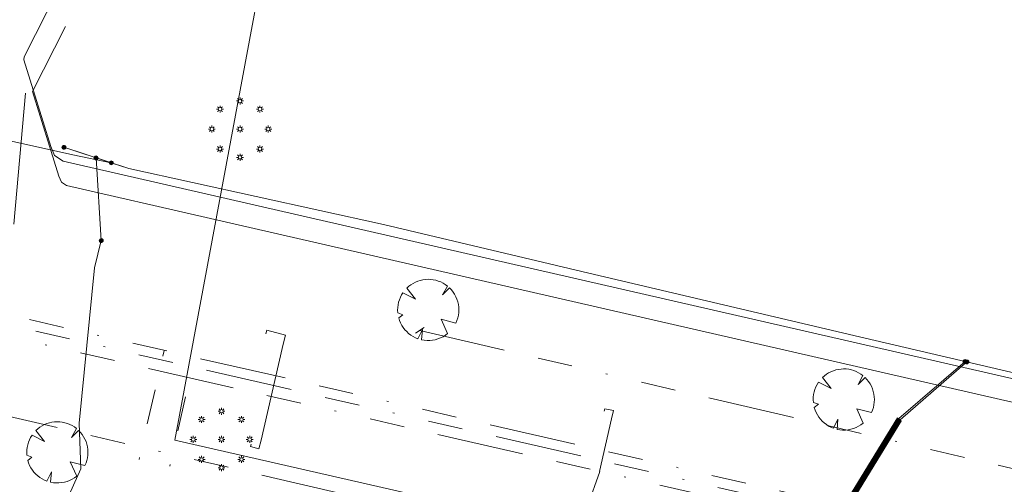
# Model space of a CAD drawing. Header units: metres. Extents: x 90551 to 91648, y 464474 to 467021.
# Tile 663 of 1056: x 90888 to 90944, y 465201 to 465228. Entities that reach past the tile are written whole.
import ezdxf
from ezdxf.lldxf.tags import DXFTag

# ---------------------------------------------------------------- set-up
doc = ezdxf.new("R2010")
doc.units = ezdxf.units.M
doc.linetypes.add('RI-OVERIG-SO', pattern=[17, 5, -2, 2, -2, 0, -2, 2, -2])
for name, color, linetype, lineweight in [('B-OI-IE-MEUBILAIR_UNIVERSITEIT LEIDEN-S', 7, 'Continuous', 18), ('B-OI-KL-DATA_OVERIG_UNIVERSITEIT LEIDEN-G', 90, 'KL-DATA-SO', 18), ('B-OI-KL-ET_LS_230 V_UNIVERSITEIT LEIDEN-G', 190, 'KL-LS-SO', 18), ('B-OI-KL-ET_LS_400 V_LIANDER NV PAC 2AI68G2-G', 190, 'KL-LS-SO', 18), ('B-OI-KL-ET_LS_HULPSTUK_LIANDER NV PAC 2AI68G2-S', 190, 'Continuous', 18), ('B-OI-RI-DRUK_OVERIG_UNIVERSITEIT LEIDEN-G', 210, 'RI-PERS-SO', 18), ('B-OI-RI-VRIJVERVAL_OVERIG_UNIVERSITEIT LEIDEN-G', 210, 'RI-OVERIG-SO', 18)]:
    doc.layers.add(name, color=color, linetype=linetype, lineweight=lineweight)
doc.layers.add('B-OI-KL-ET_LS_MANTELBUIS_POLYETHEEN_75_LIANDER NV PAC 2AI68G2-G', color=190, linetype='Continuous', lineweight=100, transparency=0.5)
doc.styles.add('NLCS-ISO', font='NLCS-ISO.TTF')
tags = doc.linetypes.add('KL-DATA-SO', pattern='A,4,-1,[101,NLCS.SHX,S=0.5,R=0,X=0,Y=0],-1,4,-1,["D",Standard,S=1,R=0,X=-0.25,Y=-0.5],-1.5', length=12.5).pattern_tags.tags
tags[18] = DXFTag(74, 10)
tags = doc.linetypes.add('KL-LS-SO', pattern='A,4,-1,[103,NLCS.SHX,S=0.75,R=0,X=0,Y=0],-1,4,-1,["L",Standard,S=1,R=0,X=0,Y=-0.5],-2', length=13).pattern_tags.tags
tags[18] = DXFTag(74, 10)
tags = doc.linetypes.add('RI-PERS-SO', pattern='A,7,-2,["P",Standard,S=1.8,R=0,X=-0.5,Y=-0.9],-2,7,-2,[102,NLCS.SHX,S=1,R=180,X=0,Y=0],-2', length=22).pattern_tags.tags
tags[6] = DXFTag(74, 10)

# ---------------------------------------------------------------- blocks, each defined once
blk = doc.blocks.new('SKL-WTB_HULP_MOF-SO')
at = {"linetype": 'ByBlock', "lineweight": 18}
h = blk.add_hatch(color=0, dxfattribs=at)
h.dxf.hatch_style = 1
h.paths.add_polyline_path([(-0.5625, 0, 1), (0.5625, 0, 1)])
at = {"color": 0, "linetype": 'ByBlock', "lineweight": 18}
blk.add_circle((0, 0), 0.5625, dxfattribs=at)
at = {"color": 0, "linetype": 'ByBlock', "lineweight": 18, "style": 'NLCS-ISO', "flags": 1}
for tag, p in [('TYPE', (1.5, 0)), ('OMSCHRIJVING', (1.5, -3)), ('LABEL', (1.5, -1.5))]:
    blk.add_attdef(tag, p, '', height=1, dxfattribs=at)
blk = doc.blocks.new('SIE-MEUBILAIR_PAAL_LICHTMAST-SO')
for points in [[(-0.62, 0), (-1, 0)], [(-0.71, 0.71), (-0.44, 0.44)], [(0, 1), (0, 0.62)], [(0.44, 0.44), (0.71, 0.71)], [(1, 0), (0.62, 0)], [(-0.71, -0.71), (-0.44, -0.44)], [(0, -0.62), (0, -1)], [(0.44, -0.44), (0.71, -0.71)]]:
    blk.add_lwpolyline(points)
blk.add_circle((0, 0), 0.5)

msp = doc.modelspace()

# ---------------------------------------------------------------- linework, layer by layer
at = {"layer": 'B-OI-KL-DATA_OVERIG_UNIVERSITEIT LEIDEN-G', "flags": 128}
msp.add_lwpolyline([(90890.137, 465227.736), (90888.245, 465223.987), (90889.77, 465219.119), (90889.906, 465218.767), (90890.201, 465218.581), (91042.083, 465183.782), (91050.525, 465181.694), (91058.251, 465180.437), (91074.038, 465180.34), (91080.485, 465178.959), (91096.411, 465175.613), (91127.532, 465169.778), (91132.553, 465176.618), (91156.527, 465170.143), (91158.69, 465169.764)], dxfattribs=at)
at = {"layer": 'B-OI-KL-ET_LS_230 V_UNIVERSITEIT LEIDEN-G', "flags": 128}
for points in [[(90896.447, 465203.922), (90924.017, 465351.713)], [(90887.177, 465216.354), (90887.839, 465223.908)], [(90892.777, 465219.887), (90890.569, 465220.34), (90886.147, 465221.323), (90885.728, 465220.846), (90881.058, 465205.955), (90874.281, 465188.612), (90864.086, 465171.5), (90857.715, 465174.023), (90855.036, 465178.233), (90856.303, 465181.699)], [(90890.052, 465220.782), (90892.777, 465219.887), (90893.788, 465219.555), (90908.449, 465216.334), (90919.88, 465213.63), (90935.614, 465209.927), (90973.271, 465201.128), (91000.696, 465194.932), (91081.358, 465175.861)], [(90896.447, 465203.922), (91027.674, 465173.96)]]:
    msp.add_lwpolyline(points, dxfattribs=at)
at = {"layer": 'B-OI-KL-ET_LS_400 V_LIANDER NV PAC 2AI68G2-G', "flags": 128}
for points in [[(90892.777, 465219.887), (90890.569, 465220.34), (90886.147, 465221.323), (90885.728, 465220.846), (90882.392, 465210.209)], [(90890.052, 465220.782), (90893.788, 465219.555), (90908.449, 465216.334), (90919.88, 465213.63), (90935.614, 465209.927), (90973.271, 465201.128), (91000.696, 465194.932), (91081.358, 465175.861)], [(90891.906, 465220.173), (90892.204, 465215.41)], [(90892.204, 465215.41), (90891.806, 465213.85), (90890.924, 465204.891), (90891.025, 465202.258), (90890.184, 465200.394), (90888.963, 465198.3)], [(90941.94, 465208.449), (90938.119, 465205.168), (90932.068, 465195.257), (90929.856, 465191.354)], [(90930.832, 465191.133), (90932.163, 465195.201), (90938.204, 465205.096), (90942.047, 465208.424)]]:
    msp.add_lwpolyline(points, dxfattribs=at)
at = {"layer": 'B-OI-KL-ET_LS_MANTELBUIS_POLYETHEEN_75_LIANDER NV PAC 2AI68G2-G', "flags": 128}
for points in [[(90932.068, 465195.257), (90938.119, 465205.168)], [(90932.163, 465195.201), (90938.204, 465205.096)]]:
    msp.add_lwpolyline(points, dxfattribs=at)
at = {"layer": 'B-OI-RI-DRUK_OVERIG_UNIVERSITEIT LEIDEN-G', "flags": 128}
msp.add_lwpolyline([(90889.697, 465229.834), (90887.761, 465225.997), (90887.743, 465225.813), (90889.305, 465220.827), (90889.507, 465220.305), (90890.013, 465219.985), (91041.975, 465185.169), (91050.432, 465183.077), (91058.201, 465181.812), (91066.773, 465181.235), (91074.111, 465180.876), (91080.597, 465179.486), (91096.517, 465176.141), (91127.323, 465170.365), (91132.362, 465177.228), (91156.644, 465170.669), (91162.666, 465169.614), (91169.36, 465199.725), (91175.245, 465225.539), (91177.703, 465237.529), (91178.739, 465248.862), (91177.88, 465256.37), (91175.581, 465273.984), (91174.672, 465284.736), (91174.775, 465290.354), (91176.419, 465299.078), (91185.846, 465341.139), (91187.495, 465353.207), (91184.541, 465365.756), (91181.445, 465374.089)], dxfattribs=at)
at = {"layer": 'B-OI-RI-VRIJVERVAL_OVERIG_UNIVERSITEIT LEIDEN-G', "flags": 128}
for points in [[(91136.192, 465154.22), (91108.245, 465160.572), (91052.685, 465173.431), (90994.634, 465186.46), (90938.642, 465199.312), (90875.314, 465213.773), (90874.922, 465225.757), (90880.185, 465238.054), (90890.041, 465232.104)], [(90912.135, 465212.793), (90912.014, 465212.882), (90911.886, 465212.96), (90911.751, 465213.027), (90911.611, 465213.083), (90911.467, 465213.126), (90911.32, 465213.157), (90911.171, 465213.175), (90911.021, 465213.181), (90910.871, 465213.173), (90910.722, 465213.153), (90910.575, 465213.12), (90910.432, 465213.075), (90910.293, 465213.018), (90910.159, 465212.949), (90910.032, 465212.869), (90909.912, 465212.779), (90909.8, 465212.678)], [(90909.574, 465212.409), (90909.494, 465212.279), (90909.425, 465212.143), (90909.369, 465212.001), (90909.325, 465211.855), (90909.293, 465211.706), (90909.275, 465211.555), (90909.27, 465211.402), (90909.278, 465211.25)], [(90909.574, 465212.409), (90910.302, 465212.043), (90909.8, 465212.678)], [(90912.135, 465212.793), (90911.852, 465212.282), (90912.257, 465212.685)], [(90912.623, 465210.662), (90912.684, 465210.807), (90912.732, 465210.956), (90912.767, 465211.109), (90912.787, 465211.264), (90912.794, 465211.421), (90912.787, 465211.577), (90912.766, 465211.733), (90912.731, 465211.886), (90912.683, 465212.035), (90912.621, 465212.179), (90912.547, 465212.317), (90912.462, 465212.449), (90912.364, 465212.572), (90912.257, 465212.685)], [(90878.244, 465211.856), (90936.792, 465198.495)], [(90936.218, 465198.625), (90935.062, 465199.51), (90880.652, 465211.985), (90878.784, 465211.732)], [(90909.332, 465210.953), (90909.568, 465211.142), (90909.278, 465211.25)], [(90909.332, 465210.953), (90909.379, 465210.807), (90909.439, 465210.666), (90909.51, 465210.53), (90909.593, 465210.401), (90909.687, 465210.28), (90909.791, 465210.167), (90909.904, 465210.064), (90910.026, 465209.971), (90910.156, 465209.889), (90910.292, 465209.819), (90910.434, 465209.761)], [(90912.623, 465210.662), (90911.774, 465210.879), (90912.147, 465210.054)], [(90901.984, 465206.431), (90902.674, 465209.452), (90902.807, 465209.972), (90901.743, 465210.253), (90901.687, 465210.037)], [(90910.29, 465210.075), (90910.797, 465210.396)], [(90910.648, 465209.699), (90910.693, 465210.294), (90910.434, 465209.761)], [(90910.543, 465210.235), (90957.538, 465199.277), (91024.04, 465184.174), (91110.051, 465164.701)], [(90910.648, 465209.699), (90910.805, 465209.671), (90910.964, 465209.658), (90911.123, 465209.659), (90911.282, 465209.674), (90911.438, 465209.704), (90911.592, 465209.748), (90911.74, 465209.805), (90911.883, 465209.876), (90912.019, 465209.959), (90912.147, 465210.054)], [(90891.942, 465192.088), (90895.822, 465209.09)], [(90936.061, 465207.634), (90935.94, 465207.723), (90935.812, 465207.801), (90935.677, 465207.869), (90935.538, 465207.924), (90935.394, 465207.967), (90935.247, 465207.998), (90935.097, 465208.016), (90934.947, 465208.022), (90934.797, 465208.015), (90934.648, 465207.995), (90934.501, 465207.962), (90934.358, 465207.917), (90934.219, 465207.859), (90934.085, 465207.791), (90933.958, 465207.711), (90933.838, 465207.62), (90933.726, 465207.52)], [(90893.697, 465191.688), (90897.307, 465207.505)], [(90933.501, 465207.25), (90933.42, 465207.12), (90933.352, 465206.984), (90933.295, 465206.843), (90933.251, 465206.697), (90933.22, 465206.547), (90933.201, 465206.396), (90933.196, 465206.244), (90933.204, 465206.091)], [(90933.501, 465207.25), (90934.228, 465206.885), (90933.726, 465207.52)], [(90936.061, 465207.634), (90935.778, 465207.124), (90936.183, 465207.527)], [(90936.55, 465205.504), (90936.611, 465205.648), (90936.659, 465205.797), (90936.693, 465205.95), (90936.714, 465206.106), (90936.72, 465206.262), (90936.713, 465206.419), (90936.692, 465206.574), (90936.657, 465206.727), (90936.609, 465206.876), (90936.548, 465207.02), (90936.474, 465207.159), (90936.388, 465207.29), (90936.291, 465207.413), (90936.183, 465207.527)], [(90901.984, 465206.431), (90901.411, 465203.917), (90901.283, 465203.426), (90900.792, 465203.546), (90900.827, 465203.691)], [(90933.259, 465205.794), (90933.495, 465205.984), (90933.204, 465206.091)], [(90884.79, 465205.697), (90885.037, 465205.634), (90885.495, 465205.473), (90886.429, 465205.389), (90933.895, 465194.38), (90956.225, 465189.127), (90956.646, 465189.054), (90983.197, 465183.111), (91013.738, 465176.188), (91027.057, 465173.203), (91027.579, 465173.105), (91057.165, 465166.591), (91059.513, 465165.888), (91060.477, 465164.782), (91065.419, 465163.656), (91077.433, 465161.235), (91083.154, 465160.493)], [(90920.899, 465202.121), (90921.586, 465205.139), (90921.69, 465205.62), (90921.197, 465205.726), (90921.167, 465205.594)], [(90933.259, 465205.794), (90933.306, 465205.648), (90933.365, 465205.507), (90933.437, 465205.371), (90933.519, 465205.242), (90933.613, 465205.121), (90933.717, 465205.009), (90933.831, 465204.906), (90933.953, 465204.813), (90934.082, 465204.731), (90934.219, 465204.66), (90934.36, 465204.602)], [(90936.55, 465205.504), (90935.7, 465205.72), (90936.073, 465204.896)], [(90890.778, 465204.589), (90890.657, 465204.678), (90890.529, 465204.756), (90890.394, 465204.823), (90890.254, 465204.879), (90890.11, 465204.922), (90889.963, 465204.953), (90889.814, 465204.971), (90889.664, 465204.977), (90889.514, 465204.97), (90889.365, 465204.949), (90889.218, 465204.917), (90889.075, 465204.872), (90888.936, 465204.814), (90888.802, 465204.746), (90888.675, 465204.666), (90888.555, 465204.575), (90888.443, 465204.475)], [(90934.574, 465204.54), (90934.619, 465205.135), (90934.36, 465204.602)], [(90934.574, 465204.54), (90934.731, 465204.512), (90934.89, 465204.499), (90935.05, 465204.5), (90935.208, 465204.516), (90935.365, 465204.545), (90935.518, 465204.589), (90935.667, 465204.646), (90935.81, 465204.717), (90935.946, 465204.8), (90936.073, 465204.896)], [(90888.217, 465204.205), (90888.945, 465203.84), (90888.443, 465204.475)], [(90890.778, 465204.589), (90890.495, 465204.079), (90890.9, 465204.482)], [(90891.266, 465202.458), (90891.327, 465202.603), (90891.375, 465202.752), (90891.41, 465202.905), (90891.43, 465203.061), (90891.437, 465203.217), (90891.43, 465203.374), (90891.409, 465203.529), (90891.374, 465203.682), (90891.326, 465203.831), (90891.264, 465203.975), (90891.191, 465204.114), (90891.105, 465204.245), (90891.007, 465204.368), (90890.9, 465204.482)], [(90888.217, 465204.205), (90888.137, 465204.075), (90888.068, 465203.939), (90888.012, 465203.797), (90887.968, 465203.652), (90887.936, 465203.502), (90887.918, 465203.351), (90887.913, 465203.198), (90887.921, 465203.046)], [(90887.975, 465202.749), (90888.211, 465202.938), (90887.921, 465203.046)], [(90887.975, 465202.749), (90888.022, 465202.603), (90888.082, 465202.462), (90888.153, 465202.326), (90888.236, 465202.197), (90888.33, 465202.076), (90888.434, 465201.964), (90888.547, 465201.86), (90888.669, 465201.768), (90888.799, 465201.686), (90888.935, 465201.615), (90889.077, 465201.557)], [(90891.266, 465202.458), (90890.417, 465202.675), (90890.79, 465201.85)], [(90889.291, 465201.495), (90889.336, 465202.09), (90889.077, 465201.557)], [(90920.902, 465202.114), (90920.036, 465199.691), (90919.903, 465199.201), (90920.328, 465199.086), (90920.356, 465199.26)], [(90889.291, 465201.495), (90889.448, 465201.467), (90889.607, 465201.454), (90889.766, 465201.455), (90889.925, 465201.47), (90890.082, 465201.5), (90890.235, 465201.544), (90890.383, 465201.601), (90890.526, 465201.672), (90890.662, 465201.755), (90890.79, 465201.85)]]:
    msp.add_lwpolyline(points, dxfattribs=at)

# ---------------------------------------------------------------- block references
at = {"layer": 'B-OI-IE-MEUBILAIR_UNIVERSITEIT LEIDEN-S', "xscale": 0.2, "yscale": 0.2, "zscale": 0.2}
for p in [(90900.195, 465223.454), (90899.046, 465222.978), (90901.344, 465222.978), (90898.57, 465221.829), (90900.195, 465221.829), (90901.82, 465221.829), (90899.046, 465220.68), (90901.344, 465220.68), (90900.195, 465220.204), (90899.128, 465205.583), (90897.979, 465205.107), (90900.277, 465205.107), (90897.503, 465203.958), (90899.128, 465203.958), (90900.753, 465203.958), (90897.979, 465202.809), (90900.277, 465202.809), (90899.128, 465202.333)]:
    msp.add_blockref('SIE-MEUBILAIR_PAAL_LICHTMAST-SO', p, dxfattribs=at)
at = {"layer": 'B-OI-KL-ET_LS_HULPSTUK_LIANDER NV PAC 2AI68G2-S', "xscale": 0.2, "yscale": 0.2, "zscale": 0.2}
for p in [(90890.052, 465220.782), (90891.906, 465220.173), (90892.777, 465219.887), (90892.204, 465215.41), (90941.94, 465208.449), (90942.047, 465208.424)]:
    msp.add_blockref('SKL-WTB_HULP_MOF-SO', p, dxfattribs=at)

doc.saveas('drawing.dxf')
